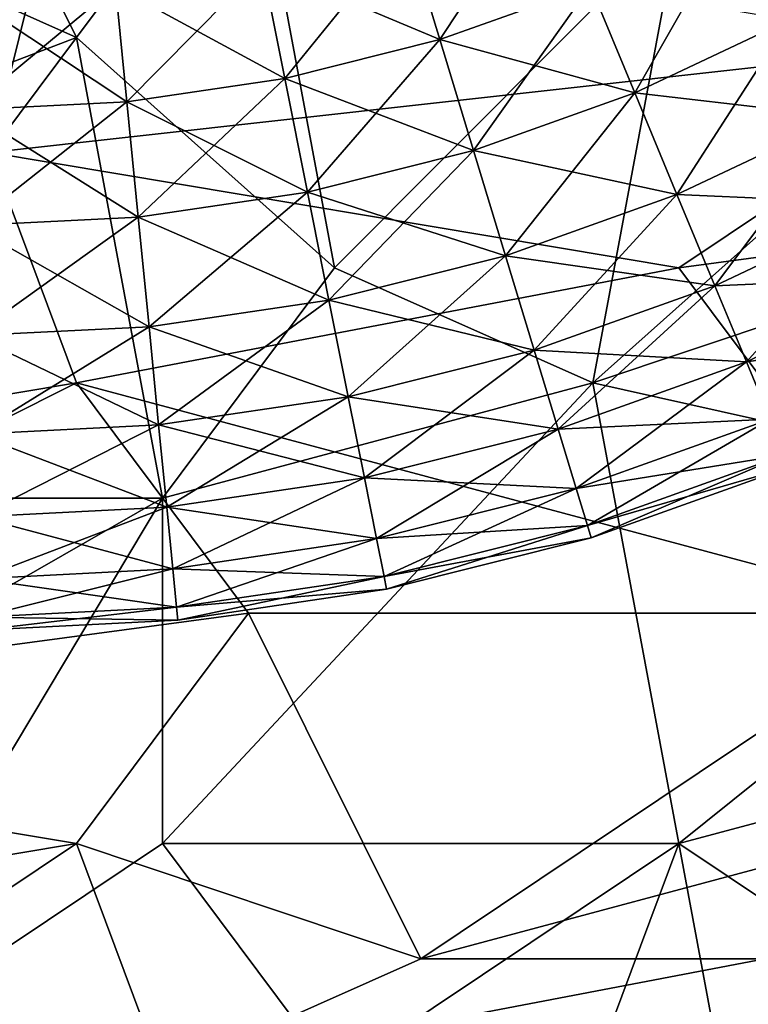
# Model space of a CAD drawing. Extents: x -0.3 to 0.3, y -0.266 to 0.266.
# Tile 229 of 430: x 0.146 to 0.157, y -0.226 to -0.211. Entities that reach past the tile are written whole.
import ezdxf

# ---------------------------------------------------------------- set-up
doc = ezdxf.new("R2010")
doc.units = 0

msp = doc.modelspace()

# ---------------------------------------------------------------- linework, layer by layer
for points in [[(0.175262, -0.224776, 0.584312), (0.13904, -0.189364, 0.684081), (0.061477, -0.111783, 0.659767)], [(0.175262, -0.224776, 0.584312), (0.061477, -0.111783, 0.659767), (0.073212, -0.1233, 0.639939)], [(0.175262, -0.224776, 0.584312), (0.073212, -0.1233, 0.639939), (0.0752, -0.125267, 0.637953)], [(0.175262, -0.224776, 0.584312), (0.0752, -0.125267, 0.637953), (0.077147, -0.127193, 0.635977)], [(0.175262, -0.224776, 0.584312), (0.077147, -0.127193, 0.635977), (0.079052, -0.129077, 0.634012)], [(0.175262, -0.224776, 0.584312), (0.079052, -0.129077, 0.634012), (0.080917, -0.130921, 0.63206)], [(0.175262, -0.224776, 0.584312), (0.080917, -0.130921, 0.63206), (0.082743, -0.132727, 0.630117)], [(0.175262, -0.224776, 0.584312), (0.082743, -0.132727, 0.630117), (0.08453, -0.134494, 0.628184)], [(0.175262, -0.224776, 0.584312), (0.08453, -0.134494, 0.628184), (0.086383, -0.136326, 0.626145)], [(0.175262, -0.224776, 0.584312), (0.086383, -0.136326, 0.626145), (0.095262, -0.145097, 0.615906)], [(0.175262, -0.224776, 0.584312), (0.095262, -0.145097, 0.615906), (0.101112, -0.15087, 0.608537)], [(0.175262, -0.224776, 0.584312), (0.101112, -0.15087, 0.608537), (0.106393, -0.156075, 0.601386)], [(0.106393, -0.156075, 0.601386), (0.111163, -0.160772, 0.594416), (0.175262, -0.224776, 0.584312)], [(0.111163, -0.160772, 0.594416), (0.115452, -0.16499, 0.587633), (0.175262, -0.224776, 0.584312)], [(0.115452, -0.16499, 0.587633), (0.119288, -0.168757, 0.58104), (0.175262, -0.224776, 0.584312)], [(0.119288, -0.168757, 0.58104), (0.122701, -0.172103, 0.574642), (0.175262, -0.224776, 0.584312)], [(0.122701, -0.172103, 0.574642), (0.125718, -0.175054, 0.568446), (0.175262, -0.224776, 0.584312)], [(0.203784, -0.22168, 0.000778), (0.150155, -0.180622, 0.501429), (0.158778, -0.172636, 0.501583)], [(0.125718, -0.175054, 0.568446), (0.128367, -0.177641, 0.562462), (0.175262, -0.224776, 0.584312)], [(0.128367, -0.177641, 0.562462), (0.130677, -0.179891, 0.556698), (0.175262, -0.224776, 0.584312)], [(0.130677, -0.179891, 0.556698), (0.132676, -0.181832, 0.551169), (0.175262, -0.224776, 0.584312)], [(0.198523, -0.227063, 0.000882), (0.149184, -0.181615, 0.501468), (0.150155, -0.180622, 0.501429)], [(0.203784, -0.22168, 0.000778), (0.19955, -0.225913, 0.000778), (0.150155, -0.180622, 0.501429)], [(0.198523, -0.227063, 0.000882), (0.150155, -0.180622, 0.501429), (0.19955, -0.225913, 0.000778)], [(0.197633, -0.228312, 0.00119), (0.148301, -0.182669, 0.501586), (0.149184, -0.181615, 0.501468)], [(0.197633, -0.228312, 0.00119), (0.149184, -0.181615, 0.501468), (0.198523, -0.227063, 0.000882)], [(0.132676, -0.181832, 0.551169), (0.134395, -0.183495, 0.545887), (0.175262, -0.224776, 0.584312)], [(0.19689, -0.229651, 0.001701), (0.147449, -0.18381, 0.501767), (0.148301, -0.182669, 0.501586)], [(0.19689, -0.229651, 0.001701), (0.148301, -0.182669, 0.501586), (0.197633, -0.228312, 0.00119)], [(0.134395, -0.183495, 0.545887), (0.135862, -0.18491, 0.540869), (0.175262, -0.224776, 0.584312)], [(0.196186, -0.231652, 0.002352), (0.14664, -0.185, 0.502002), (0.147449, -0.18381, 0.501767)], [(0.196186, -0.231652, 0.002352), (0.147449, -0.18381, 0.501767), (0.19689, -0.229651, 0.001701)], [(0.135862, -0.18491, 0.540869), (0.137108, -0.186106, 0.536139), (0.175262, -0.224776, 0.584312)], [(0.195966, -0.232695, 0.00248), (0.14592, -0.186237, 0.502302), (0.14664, -0.185, 0.502002)], [(0.195966, -0.232695, 0.00248), (0.14664, -0.185, 0.502002), (0.196186, -0.231652, 0.002352)], [(0.137108, -0.186106, 0.536139), (0.138173, -0.187117, 0.531708), (0.175262, -0.224776, 0.584312)], [(0.195762, -0.23417, 0.003515), (0.145346, -0.187562, 0.502694), (0.14592, -0.186237, 0.502302)], [(0.195762, -0.23417, 0.003515), (0.14592, -0.186237, 0.502302), (0.195966, -0.232695, 0.00248)], [(0.138173, -0.187117, 0.531708), (0.139094, -0.187974, 0.527606), (0.175262, -0.224776, 0.584312)], [(0.195748, -0.235632, 0.004695), (0.144935, -0.188954, 0.503174), (0.145346, -0.187562, 0.502694)], [(0.195748, -0.235632, 0.004695), (0.145346, -0.187562, 0.502694), (0.195762, -0.23417, 0.003515)], [(0.139094, -0.187974, 0.527606), (0.142411, -0.190902, 0.513147), (0.175262, -0.224776, 0.584312)], [(0.195925, -0.237056, 0.006), (0.14475, -0.190373, 0.503751), (0.144935, -0.188954, 0.503174)], [(0.195925, -0.237056, 0.006), (0.144935, -0.188954, 0.503174), (0.195748, -0.235632, 0.004695)], [(0.175262, -0.224776, 0.584312), (0.160443, -0.210599, 0.644683), (0.13904, -0.189364, 0.684081)], [(0.19629, -0.238418, 0.007408), (0.144854, -0.191765, 0.504428), (0.14475, -0.190373, 0.503751)], [(0.19629, -0.238418, 0.007408), (0.14475, -0.190373, 0.503751), (0.195925, -0.237056, 0.006)], [(0.142411, -0.190902, 0.513147), (0.146752, -0.195429, 0.506885), (0.175262, -0.224776, 0.584312)], [(0.161255, -0.211064, 0.711568), (0.14672, -0.207526, 0.711514), (0.148041, -0.191605, 0.711628)], [(0.161255, -0.211064, 0.711568), (0.148041, -0.191605, 0.711628), (0.161255, -0.205757, 0.711559)], [(0.196838, -0.239695, 0.008894), (0.145213, -0.193091, 0.505181), (0.144854, -0.191765, 0.504428)], [(0.196838, -0.239695, 0.008894), (0.144854, -0.191765, 0.504428), (0.19629, -0.238418, 0.007408)], [(0.197558, -0.240864, 0.010433), (0.145862, -0.194323, 0.50601), (0.145213, -0.193091, 0.505181)], [(0.197558, -0.240864, 0.010433), (0.145213, -0.193091, 0.505181), (0.196838, -0.239695, 0.008894)], [(0.198438, -0.241906, 0.012), (0.146752, -0.195429, 0.506885), (0.145862, -0.194323, 0.50601)], [(0.198438, -0.241906, 0.012), (0.145862, -0.194323, 0.50601), (0.197558, -0.240864, 0.010433)], [(0.146752, -0.195429, 0.506885), (0.198438, -0.241906, 0.012), (0.21361, -0.257078, 0.012)], [(0.146752, -0.195429, 0.506885), (0.21361, -0.257078, 0.012), (0.175262, -0.224776, 0.584312)], [(0.145399, -0.212833, 0.711538), (0.136149, -0.203988, 0.71154), (0.14672, -0.207526, 0.711514)], [(0.14672, -0.211064, 0.775287), (0.144077, -0.205757, 0.775452), (0.138792, -0.207526, 0.775136)], [(0.14672, -0.211064, 0.775287), (0.149363, -0.207526, 0.775563), (0.144077, -0.205757, 0.775452)], [(0.13747, -0.214602, 0.774735), (0.14672, -0.211064, 0.775287), (0.138792, -0.207526, 0.775136)], [(0.145399, -0.212833, 0.711538), (0.14672, -0.207526, 0.711514), (0.161255, -0.211064, 0.711568)], [(0.150684, -0.214602, 0.775038), (0.149363, -0.207526, 0.775563), (0.14672, -0.211064, 0.775287)], [(0.15597, -0.209295, 0.775517), (0.149363, -0.207526, 0.775563), (0.150684, -0.214602, 0.775038)], [(0.157668, -0.210792, 0.317799), (0.158933, -0.207961, 0.318), (0.156829, -0.209222, 0.318)], [(0.152301, -0.211097, 0.318), (0.15393, -0.208626, 0.317799), (0.151784, -0.209394, 0.317799)], [(0.152301, -0.211097, 0.318), (0.154611, -0.210271, 0.318), (0.15393, -0.208626, 0.317799)], [(0.150684, -0.214602, 0.775038), (0.154648, -0.216371, 0.774806), (0.15597, -0.209295, 0.775517)], [(0.155292, -0.211915, 0.317799), (0.156829, -0.209222, 0.318), (0.154611, -0.210271, 0.318)], [(0.154648, -0.216371, 0.774806), (0.16522, -0.212833, 0.774907), (0.162577, -0.209295, 0.775432)], [(0.154648, -0.216371, 0.774806), (0.162577, -0.209295, 0.775432), (0.15597, -0.209295, 0.775517)], [(0.155292, -0.211915, 0.317799), (0.157668, -0.210792, 0.317799), (0.156829, -0.209222, 0.318)], [(0.149921, -0.211693, 0.318), (0.151784, -0.209394, 0.317799), (0.149574, -0.209947, 0.317799)], [(0.149574, -0.209947, 0.302201), (0.151784, -0.209394, 0.302201), (0.152301, -0.211097, 0.302)], [(0.149921, -0.211693, 0.318), (0.152301, -0.211097, 0.318), (0.151784, -0.209394, 0.317799)], [(0.151784, -0.209394, 0.302201), (0.154611, -0.210271, 0.302), (0.152301, -0.211097, 0.302)], [(0.147494, -0.212053, 0.318), (0.149574, -0.209947, 0.317799), (0.14732, -0.210282, 0.317799)], [(0.14732, -0.210282, 0.302201), (0.149574, -0.209947, 0.302201), (0.149921, -0.211693, 0.302)], [(0.147494, -0.212053, 0.318), (0.149921, -0.211693, 0.318), (0.149574, -0.209947, 0.317799)], [(0.149574, -0.209947, 0.302201), (0.152301, -0.211097, 0.302), (0.149921, -0.211693, 0.302)], [(0.145044, -0.212174, 0.318), (0.14732, -0.210282, 0.317799), (0.145, -0.210394, 0.317799)], [(0.145, -0.210394, 0.302201), (0.14732, -0.210282, 0.302201), (0.147494, -0.212053, 0.302)], [(0.145044, -0.212174, 0.318), (0.147494, -0.212053, 0.318), (0.14732, -0.210282, 0.317799)], [(0.14732, -0.210282, 0.302201), (0.149921, -0.211693, 0.302), (0.147494, -0.212053, 0.302)], [(0.152818, -0.212801, 0.317799), (0.154611, -0.210271, 0.318), (0.152301, -0.211097, 0.318)], [(0.152301, -0.211097, 0.302), (0.154611, -0.210271, 0.302), (0.155292, -0.211915, 0.302201)], [(0.152818, -0.212801, 0.317799), (0.155292, -0.211915, 0.317799), (0.154611, -0.210271, 0.318)], [(0.154611, -0.210271, 0.302), (0.157668, -0.210792, 0.302201), (0.155292, -0.211915, 0.302201)], [(0.145, -0.210394, 0.302201), (0.147494, -0.212053, 0.302), (0.145044, -0.212174, 0.302)], [(0.155939, -0.213478, 0.317208), (0.157668, -0.210792, 0.317799), (0.155292, -0.211915, 0.317799)], [(0.155292, -0.211915, 0.302201), (0.157668, -0.210792, 0.302201), (0.158465, -0.212283, 0.302792)], [(0.155939, -0.213478, 0.317208), (0.158465, -0.212283, 0.317208), (0.157668, -0.210792, 0.317799)], [(0.141434, -0.21814, 0.774575), (0.14672, -0.211064, 0.775287), (0.13747, -0.214602, 0.774735)], [(0.141434, -0.21814, 0.774575), (0.148041, -0.21814, 0.774628), (0.14672, -0.211064, 0.775287)], [(0.145399, -0.212833, 0.711538), (0.161255, -0.211064, 0.711568), (0.15597, -0.214602, 0.711588)], [(0.148041, -0.21814, 0.774628), (0.150684, -0.214602, 0.775038), (0.14672, -0.211064, 0.775287)], [(0.150269, -0.213439, 0.317799), (0.152301, -0.211097, 0.318), (0.149921, -0.211693, 0.318)], [(0.149921, -0.211693, 0.302), (0.152301, -0.211097, 0.302), (0.152818, -0.212801, 0.302201)], [(0.150269, -0.213439, 0.317799), (0.152818, -0.212801, 0.317799), (0.152301, -0.211097, 0.318)], [(0.152301, -0.211097, 0.302), (0.155292, -0.211915, 0.302201), (0.152818, -0.212801, 0.302201)], [(0.15597, -0.214602, 0.711588), (0.161255, -0.211064, 0.711568), (0.169184, -0.212833, 0.711688)], [(0.147669, -0.213825, 0.317799), (0.149921, -0.211693, 0.318), (0.147494, -0.212053, 0.318)], [(0.147494, -0.212053, 0.302), (0.149921, -0.211693, 0.302), (0.150269, -0.213439, 0.302201)], [(0.147669, -0.213825, 0.317799), (0.150269, -0.213439, 0.317799), (0.149921, -0.211693, 0.318)], [(0.149921, -0.211693, 0.302), (0.152818, -0.212801, 0.302201), (0.150269, -0.213439, 0.302201)], [(0.153309, -0.214419, 0.317208), (0.155292, -0.211915, 0.317799), (0.152818, -0.212801, 0.317799)], [(0.152818, -0.212801, 0.302201), (0.155292, -0.211915, 0.302201), (0.155939, -0.213478, 0.302792)], [(0.153309, -0.214419, 0.317208), (0.155939, -0.213478, 0.317208), (0.155292, -0.211915, 0.317799)], [(0.155292, -0.211915, 0.302201), (0.158465, -0.212283, 0.302792), (0.155939, -0.213478, 0.302792)], [(0.145088, -0.213953, 0.317799), (0.147494, -0.212053, 0.318), (0.145044, -0.212174, 0.318)], [(0.145044, -0.212174, 0.302), (0.147494, -0.212053, 0.302), (0.147669, -0.213825, 0.302201)], [(0.145044, -0.212174, 0.302), (0.147669, -0.213825, 0.302201), (0.145088, -0.213953, 0.302201)], [(0.145088, -0.213953, 0.317799), (0.147669, -0.213825, 0.317799), (0.147494, -0.212053, 0.318)], [(0.147494, -0.212053, 0.302), (0.150269, -0.213439, 0.302201), (0.147669, -0.213825, 0.302201)], [(0.15652, -0.214879, 0.316255), (0.158465, -0.212283, 0.317208), (0.155939, -0.213478, 0.317208)], [(0.155939, -0.213478, 0.302792), (0.158465, -0.212283, 0.302792), (0.15918, -0.213621, 0.303745)], [(0.15652, -0.214879, 0.316255), (0.15918, -0.213621, 0.316255), (0.158465, -0.212283, 0.317208)], [(0.150598, -0.215098, 0.317208), (0.152818, -0.212801, 0.317799), (0.150269, -0.213439, 0.317799)], [(0.150269, -0.213439, 0.302201), (0.152818, -0.212801, 0.302201), (0.153309, -0.214419, 0.302792)], [(0.150598, -0.215098, 0.317208), (0.153309, -0.214419, 0.317208), (0.152818, -0.212801, 0.317799)], [(0.152818, -0.212801, 0.302201), (0.155939, -0.213478, 0.302792), (0.153309, -0.214419, 0.302792)], [(0.136149, -0.21814, 0.71166), (0.145399, -0.212833, 0.711538), (0.14672, -0.216371, 0.711608)], [(0.14672, -0.216371, 0.711608), (0.145399, -0.212833, 0.711538), (0.15597, -0.214602, 0.711588)], [(0.162577, -0.21814, 0.774278), (0.16522, -0.212833, 0.774907), (0.154648, -0.216371, 0.774806)], [(0.159934, -0.219909, 0.711839), (0.15597, -0.214602, 0.711588), (0.169184, -0.212833, 0.711688)], [(0.147835, -0.215508, 0.317208), (0.150269, -0.213439, 0.317799), (0.147669, -0.213825, 0.317799)], [(0.147669, -0.213825, 0.302201), (0.150269, -0.213439, 0.302201), (0.150598, -0.215098, 0.302792)], [(0.147835, -0.215508, 0.317208), (0.150598, -0.215098, 0.317208), (0.150269, -0.213439, 0.317799)], [(0.150269, -0.213439, 0.302201), (0.153309, -0.214419, 0.302792), (0.150598, -0.215098, 0.302792)], [(0.153749, -0.21587, 0.316255), (0.155939, -0.213478, 0.317208), (0.153309, -0.214419, 0.317208)], [(0.153309, -0.214419, 0.302792), (0.155939, -0.213478, 0.302792), (0.15652, -0.214879, 0.303745)], [(0.153749, -0.21587, 0.316255), (0.15652, -0.214879, 0.316255), (0.155939, -0.213478, 0.317208)], [(0.155939, -0.213478, 0.302792), (0.15918, -0.213621, 0.303745), (0.15652, -0.214879, 0.303745)], [(0.157005, -0.216049, 0.314988), (0.15918, -0.213621, 0.316255), (0.15652, -0.214879, 0.316255)], [(0.15652, -0.214879, 0.303745), (0.15918, -0.213621, 0.303745), (0.159777, -0.214738, 0.305012)], [(0.157005, -0.216049, 0.314988), (0.159777, -0.214738, 0.314988), (0.15918, -0.213621, 0.316255)], [(0.145129, -0.215644, 0.317208), (0.147669, -0.213825, 0.317799), (0.145088, -0.213953, 0.317799)], [(0.145088, -0.213953, 0.302201), (0.147669, -0.213825, 0.302201), (0.147835, -0.215508, 0.302792)], [(0.145129, -0.215644, 0.317208), (0.147835, -0.215508, 0.317208), (0.147669, -0.213825, 0.317799)], [(0.147669, -0.213825, 0.302201), (0.150598, -0.215098, 0.302792), (0.147835, -0.215508, 0.302792)], [(0.145088, -0.213953, 0.302201), (0.147835, -0.215508, 0.302792), (0.145129, -0.215644, 0.302792)], [(0.150894, -0.216585, 0.316255), (0.153309, -0.214419, 0.317208), (0.150598, -0.215098, 0.317208)], [(0.150598, -0.215098, 0.302792), (0.153309, -0.214419, 0.302792), (0.153749, -0.21587, 0.303745)], [(0.150894, -0.216585, 0.316255), (0.153749, -0.21587, 0.316255), (0.153309, -0.214419, 0.317208)], [(0.153309, -0.214419, 0.302792), (0.15652, -0.214879, 0.303745), (0.153749, -0.21587, 0.303745)], [(0.14672, -0.216371, 0.711608), (0.15597, -0.214602, 0.711588), (0.159934, -0.219909, 0.711839)], [(0.148041, -0.21814, 0.774628), (0.154648, -0.216371, 0.774806), (0.150684, -0.214602, 0.775038)], [(0.15652, -0.214879, 0.303745), (0.159777, -0.214738, 0.305012), (0.157005, -0.216049, 0.305012)], [(0.157369, -0.21693, 0.313471), (0.159777, -0.214738, 0.314988), (0.157005, -0.216049, 0.314988)], [(0.157005, -0.216049, 0.305012), (0.159777, -0.214738, 0.305012), (0.160227, -0.215578, 0.306529)], [(0.154117, -0.217083, 0.314988), (0.15652, -0.214879, 0.316255), (0.153749, -0.21587, 0.316255)], [(0.153749, -0.21587, 0.303745), (0.15652, -0.214879, 0.303745), (0.157005, -0.216049, 0.305012)], [(0.154117, -0.217083, 0.314988), (0.157005, -0.216049, 0.314988), (0.15652, -0.214879, 0.316255)], [(0.147983, -0.217017, 0.316255), (0.150598, -0.215098, 0.317208), (0.147835, -0.215508, 0.317208)], [(0.147835, -0.215508, 0.302792), (0.150598, -0.215098, 0.302792), (0.150894, -0.216585, 0.303745)], [(0.147983, -0.217017, 0.316255), (0.150894, -0.216585, 0.316255), (0.150598, -0.215098, 0.317208)], [(0.150598, -0.215098, 0.302792), (0.153749, -0.21587, 0.303745), (0.150894, -0.216585, 0.303745)], [(0.145166, -0.21716, 0.316255), (0.147835, -0.215508, 0.317208), (0.145129, -0.215644, 0.317208)], [(0.145129, -0.215644, 0.302792), (0.147835, -0.215508, 0.302792), (0.147983, -0.217017, 0.303745)], [(0.145166, -0.21716, 0.316255), (0.147983, -0.217017, 0.316255), (0.147835, -0.215508, 0.317208)], [(0.147835, -0.215508, 0.302792), (0.150894, -0.216585, 0.303745), (0.147983, -0.217017, 0.303745)], [(0.145129, -0.215644, 0.302792), (0.147983, -0.217017, 0.303745), (0.145166, -0.21716, 0.303745)], [(0.157005, -0.216049, 0.305012), (0.160227, -0.215578, 0.306529), (0.157369, -0.21693, 0.306529)], [(0.151141, -0.217828, 0.314988), (0.153749, -0.21587, 0.316255), (0.150894, -0.216585, 0.316255)], [(0.150894, -0.216585, 0.303745), (0.153749, -0.21587, 0.303745), (0.154117, -0.217083, 0.305012)], [(0.151141, -0.217828, 0.314988), (0.154117, -0.217083, 0.314988), (0.153749, -0.21587, 0.316255)], [(0.153749, -0.21587, 0.303745), (0.157005, -0.216049, 0.305012), (0.154117, -0.217083, 0.305012)], [(0.154393, -0.217995, 0.313471), (0.157005, -0.216049, 0.314988), (0.154117, -0.217083, 0.314988)], [(0.154117, -0.217083, 0.305012), (0.157005, -0.216049, 0.305012), (0.157369, -0.21693, 0.306529)], [(0.154393, -0.217995, 0.313471), (0.157369, -0.21693, 0.313471), (0.157005, -0.216049, 0.314988)], [(0.136149, -0.221678, 0.711837), (0.14672, -0.216371, 0.711608), (0.149363, -0.219909, 0.711764)], [(0.136149, -0.21814, 0.71166), (0.14672, -0.216371, 0.711608), (0.136149, -0.221678, 0.711837)], [(0.149363, -0.219909, 0.711764), (0.14672, -0.216371, 0.711608), (0.159934, -0.219909, 0.711839)], [(0.154648, -0.216371, 0.774806), (0.148041, -0.223447, 0.773909), (0.15597, -0.223447, 0.773718)], [(0.148041, -0.223447, 0.773909), (0.154648, -0.216371, 0.774806), (0.148041, -0.21814, 0.774628)], [(0.15597, -0.223447, 0.773718), (0.162577, -0.21814, 0.774278), (0.154648, -0.216371, 0.774806)], [(0.148107, -0.218278, 0.314988), (0.150894, -0.216585, 0.316255), (0.147983, -0.217017, 0.316255)], [(0.147983, -0.217017, 0.303745), (0.150894, -0.216585, 0.303745), (0.151141, -0.217828, 0.305012)], [(0.148107, -0.218278, 0.314988), (0.151141, -0.217828, 0.314988), (0.150894, -0.216585, 0.316255)], [(0.150894, -0.216585, 0.303745), (0.154117, -0.217083, 0.305012), (0.151141, -0.217828, 0.305012)], [(0.145197, -0.218427, 0.314988), (0.147983, -0.217017, 0.316255), (0.145166, -0.21716, 0.316255)], [(0.145166, -0.21716, 0.303745), (0.147983, -0.217017, 0.303745), (0.148107, -0.218278, 0.305012)], [(0.145197, -0.218427, 0.314988), (0.148107, -0.218278, 0.314988), (0.147983, -0.217017, 0.316255)], [(0.147983, -0.217017, 0.303745), (0.151141, -0.217828, 0.305012), (0.148107, -0.218278, 0.305012)], [(0.154117, -0.217083, 0.305012), (0.157369, -0.21693, 0.306529), (0.154393, -0.217995, 0.306529)], [(0.154565, -0.218561, 0.31178), (0.157369, -0.21693, 0.313471), (0.154393, -0.217995, 0.313471)], [(0.154393, -0.217995, 0.306529), (0.157369, -0.21693, 0.306529), (0.157596, -0.217476, 0.30822)], [(0.154565, -0.218561, 0.31178), (0.157596, -0.217476, 0.31178), (0.157369, -0.21693, 0.313471)], [(0.145166, -0.21716, 0.303745), (0.148107, -0.218278, 0.305012), (0.145197, -0.218427, 0.305012)], [(0.151327, -0.218763, 0.313471), (0.154117, -0.217083, 0.314988), (0.151141, -0.217828, 0.314988)], [(0.151141, -0.217828, 0.305012), (0.154117, -0.217083, 0.305012), (0.154393, -0.217995, 0.306529)], [(0.151327, -0.218763, 0.313471), (0.154393, -0.217995, 0.313471), (0.154117, -0.217083, 0.314988)], [(0.154393, -0.217995, 0.306529), (0.157596, -0.217476, 0.30822), (0.154565, -0.218561, 0.30822)], [(0.154623, -0.218753, 0.31), (0.157596, -0.217476, 0.31178), (0.154565, -0.218561, 0.31178)], [(0.154565, -0.218561, 0.30822), (0.157596, -0.217476, 0.30822), (0.157673, -0.217662, 0.31)], [(0.154623, -0.218753, 0.31), (0.157673, -0.217662, 0.31), (0.157596, -0.217476, 0.31178)], [(0.154565, -0.218561, 0.30822), (0.157673, -0.217662, 0.31), (0.154623, -0.218753, 0.31)], [(0.148201, -0.219226, 0.313471), (0.151141, -0.217828, 0.314988), (0.148107, -0.218278, 0.314988)], [(0.148107, -0.218278, 0.305012), (0.151141, -0.217828, 0.305012), (0.151327, -0.218763, 0.306529)], [(0.148201, -0.219226, 0.313471), (0.151327, -0.218763, 0.313471), (0.151141, -0.217828, 0.314988)], [(0.151141, -0.217828, 0.305012), (0.154393, -0.217995, 0.306529), (0.151327, -0.218763, 0.306529)], [(0.151443, -0.219343, 0.31178), (0.154393, -0.217995, 0.313471), (0.151327, -0.218763, 0.313471)], [(0.151327, -0.218763, 0.306529), (0.154393, -0.217995, 0.306529), (0.154565, -0.218561, 0.30822)], [(0.151443, -0.219343, 0.31178), (0.154565, -0.218561, 0.31178), (0.154393, -0.217995, 0.313471)], [(0.138792, -0.223447, 0.773906), (0.148041, -0.21814, 0.774628), (0.141434, -0.21814, 0.774575)], [(0.148041, -0.21814, 0.774628), (0.138792, -0.223447, 0.773906), (0.142756, -0.226985, 0.773378)], [(0.148041, -0.223447, 0.773909), (0.148041, -0.21814, 0.774628), (0.142756, -0.226985, 0.773378)], [(0.15597, -0.223447, 0.773718), (0.162577, -0.221678, 0.773682), (0.162577, -0.21814, 0.774278)], [(0.145221, -0.219379, 0.313471), (0.148107, -0.218278, 0.314988), (0.145197, -0.218427, 0.314988)], [(0.145197, -0.218427, 0.305012), (0.148107, -0.218278, 0.305012), (0.148201, -0.219226, 0.306529)], [(0.145221, -0.219379, 0.313471), (0.148201, -0.219226, 0.313471), (0.148107, -0.218278, 0.314988)], [(0.148107, -0.218278, 0.305012), (0.151327, -0.218763, 0.306529), (0.148201, -0.219226, 0.306529)], [(0.145197, -0.218427, 0.305012), (0.148201, -0.219226, 0.306529), (0.145221, -0.219379, 0.306529)], [(0.151327, -0.218763, 0.306529), (0.154565, -0.218561, 0.30822), (0.151443, -0.219343, 0.30822)], [(0.151482, -0.21954, 0.31), (0.154565, -0.218561, 0.31178), (0.151443, -0.219343, 0.31178)], [(0.151443, -0.219343, 0.30822), (0.154565, -0.218561, 0.30822), (0.154623, -0.218753, 0.31)], [(0.151482, -0.21954, 0.31), (0.154623, -0.218753, 0.31), (0.154565, -0.218561, 0.31178)], [(0.148259, -0.219815, 0.31178), (0.151327, -0.218763, 0.313471), (0.148201, -0.219226, 0.313471)], [(0.148201, -0.219226, 0.306529), (0.151327, -0.218763, 0.306529), (0.151443, -0.219343, 0.30822)], [(0.148259, -0.219815, 0.31178), (0.151443, -0.219343, 0.31178), (0.151327, -0.218763, 0.313471)], [(0.151443, -0.219343, 0.30822), (0.154623, -0.218753, 0.31), (0.151482, -0.21954, 0.31)], [(0.145235, -0.219971, 0.31178), (0.148201, -0.219226, 0.313471), (0.145221, -0.219379, 0.313471)], [(0.145221, -0.219379, 0.306529), (0.148201, -0.219226, 0.306529), (0.148259, -0.219815, 0.30822)], [(0.145235, -0.219971, 0.31178), (0.148259, -0.219815, 0.31178), (0.148201, -0.219226, 0.313471)], [(0.148201, -0.219226, 0.306529), (0.151443, -0.219343, 0.30822), (0.148259, -0.219815, 0.30822)], [(0.145221, -0.219379, 0.306529), (0.148259, -0.219815, 0.30822), (0.145235, -0.219971, 0.30822)], [(0.148279, -0.220015, 0.31), (0.151443, -0.219343, 0.31178), (0.148259, -0.219815, 0.31178)], [(0.148259, -0.219815, 0.30822), (0.151443, -0.219343, 0.30822), (0.151482, -0.21954, 0.31)], [(0.148279, -0.220015, 0.31), (0.151482, -0.21954, 0.31), (0.151443, -0.219343, 0.31178)], [(0.148259, -0.219815, 0.30822), (0.151482, -0.21954, 0.31), (0.148279, -0.220015, 0.31)], [(0.149363, -0.219909, 0.711764), (0.14672, -0.223447, 0.712016), (0.136149, -0.221678, 0.711837)], [(0.14524, -0.220171, 0.31), (0.148259, -0.219815, 0.31178), (0.145235, -0.219971, 0.31178)], [(0.145235, -0.219971, 0.30822), (0.148259, -0.219815, 0.30822), (0.148279, -0.220015, 0.31)], [(0.14524, -0.220171, 0.31), (0.148279, -0.220015, 0.31), (0.148259, -0.219815, 0.31178)], [(0.14672, -0.223447, 0.712016), (0.149363, -0.219909, 0.711764), (0.152006, -0.225216, 0.712275)], [(0.159934, -0.219909, 0.711839), (0.152006, -0.225216, 0.712275), (0.149363, -0.219909, 0.711764)], [(0.152006, -0.225216, 0.712275), (0.159934, -0.219909, 0.711839), (0.158613, -0.223447, 0.712142)], [(0.145235, -0.219971, 0.30822), (0.148279, -0.220015, 0.31), (0.14524, -0.220171, 0.31)], [(0.14672, -0.223447, 0.712016), (0.136149, -0.225216, 0.712144), (0.136149, -0.221678, 0.711837)], [(0.161255, -0.226985, 0.772699), (0.162577, -0.221678, 0.773682), (0.15597, -0.223447, 0.773718)], [(0.141434, -0.226985, 0.712404), (0.136149, -0.225216, 0.712144), (0.14672, -0.223447, 0.712016)], [(0.148041, -0.226985, 0.712488), (0.141434, -0.226985, 0.712404), (0.14672, -0.223447, 0.712016)], [(0.142756, -0.226985, 0.773378), (0.150684, -0.226985, 0.773233), (0.148041, -0.223447, 0.773909)], [(0.148041, -0.226985, 0.712488), (0.14672, -0.223447, 0.712016), (0.152006, -0.225216, 0.712275)], [(0.150684, -0.226985, 0.773233), (0.15597, -0.223447, 0.773718), (0.148041, -0.223447, 0.773909)], [(0.153327, -0.230523, 0.772374), (0.15597, -0.223447, 0.773718), (0.150684, -0.226985, 0.773233)], [(0.157291, -0.225216, 0.712346), (0.152006, -0.225216, 0.712275), (0.158613, -0.223447, 0.712142)], [(0.153327, -0.230523, 0.772374), (0.157291, -0.230523, 0.772136), (0.15597, -0.223447, 0.773718)], [(0.15597, -0.223447, 0.773718), (0.157291, -0.230523, 0.772136), (0.161255, -0.226985, 0.772699)], [(0.148041, -0.226985, 0.712488), (0.157291, -0.225216, 0.712346), (0.162577, -0.226985, 0.712768)], [(0.148041, -0.226985, 0.712488), (0.152006, -0.225216, 0.712275), (0.157291, -0.225216, 0.712346)]]:
    msp.add_3dface(points)

doc.saveas('drawing.dxf')
